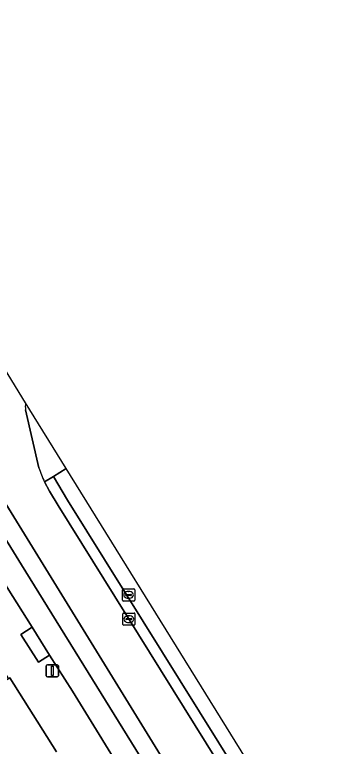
# Model space of a CAD drawing. Extents: x 159888 to 160761, y 384031 to 384750.
# Drawn here: x 160543.1 to 160569.1, y 384440 to 384499.9 of the extents above; entities that cross this region are included whole.
import ezdxf

# ---------------------------------------------------------------- set-up
doc = ezdxf.new("R2010")
doc.units = 0
for name, color, linetype in [('IMGEO_Berm_open', 7, 'Continuous'), ('IMGEO_Kolk', 7, 'Continuous'), ('IMGEO_Lichtmast', 7, 'Continuous'), ('IMGEO_Pand', 7, 'Continuous'), ('IMGEO_Parkeervlak_gesloten', 7, 'Continuous'), ('IMGEO_Rijbaan_lokaal_gesloten', 7, 'Continuous'), ('IMGEO_Verkeerseiland_open', 7, 'Continuous'), ('IMGEO_Voetpad_open', 7, 'Continuous')]:
    doc.layers.add(name, color=color, linetype=linetype)

msp = doc.modelspace()

# ---------------------------------------------------------------- linework, layer by layer
at = {"layer": 'IMGEO_Berm_open'}
msp.add_lwpolyline([(160573.734, 384418.106), (160547.482, 384460.166), (160546.333, 384462.102), (160545.604, 384461.675), (160546.003, 384460.9), (160546.729, 384459.74), (160564.541, 384431.158), (160615.861, 384348.269), (160631.369, 384323.299), (160632.074, 384323.722), (160631.044, 384325.378)], close=True, dxfattribs=at)
at = {"layer": 'IMGEO_Kolk'}
for p, q in [((160551.986, 384451.984), (160551.986, 384452.836)), ((160552.061, 384452.91), (160552.913, 384452.91)), ((160552.987, 384452.836), (160552.987, 384451.984)), ((160552.245, 384452.404), (160552.245, 384452.416)), ((160552.683, 384452.367), (160552.285, 384452.367)), ((160552.288, 384452.453), (160552.686, 384452.453)), ((160552.474, 384452.69), (160552.499, 384452.69)), ((160552.729, 384452.416), (160552.729, 384452.404)), ((160552.913, 384451.91), (160552.061, 384451.91)), ((160552.497, 384452.13), (160552.472, 384452.13)), ((160552.011, 384450.001), (160552.011, 384450.853)), ((160552.086, 384450.927), (160552.938, 384450.927)), ((160552.313, 384450.47), (160552.711, 384450.47)), ((160552.499, 384450.707), (160552.524, 384450.707)), ((160553.012, 384450.853), (160553.012, 384450.001)), ((160552.938, 384449.927), (160552.086, 384449.927)), ((160552.27, 384450.421), (160552.27, 384450.433)), ((160552.708, 384450.384), (160552.31, 384450.384)), ((160552.522, 384450.147), (160552.497, 384450.147)), ((160552.754, 384450.433), (160552.754, 384450.421))]:
    msp.add_line(p, q, dxfattribs=at)
for points in [[(160551.986, 384451.984), (160551.986, 384452.836)], [(160552.061, 384452.91), (160552.913, 384452.91)], [(160552.987, 384452.836), (160552.987, 384451.984)], [(160552.913, 384451.91), (160552.061, 384451.91)], [(160552.011, 384450.001), (160552.011, 384450.853)], [(160552.086, 384450.927), (160552.938, 384450.927)], [(160553.012, 384450.853), (160553.012, 384450.001)], [(160552.938, 384449.927), (160552.086, 384449.927)]]:
    msp.add_lwpolyline(points, dxfattribs=at)
for centre, radius, start, end in [((160552.063, 384452.834), 0.0765, 91.55205, 178.44795), ((160552.063, 384452.834), 0.0765, 91.55205, 178.44795), ((160552.911, 384452.834), 0.0765, 1.55205, 88.44795), ((160552.911, 384452.834), 0.0765, 1.55205, 88.44795), ((160552.285, 384452.413), 0.0403, 85.87752, 175.75265), ((160552.282, 384452.403), 0.0366, 178.93798, 274.71019), ((160552.686, 384452.41), 0.043, 264.86636, 352.45326), ((160552.69, 384452.415), 0.0386, 1.73085, 96.63898), ((160552.063, 384451.986), 0.0765, 181.55205, 268.44795), ((160552.063, 384451.986), 0.0765, 181.55205, 268.44795), ((160552.911, 384451.986), 0.0765, 271.55205, 358.44795), ((160552.911, 384451.986), 0.0765, 271.55205, 358.44795), ((160552.088, 384450.851), 0.0765, 91.55205, 178.44795), ((160552.088, 384450.851), 0.0765, 91.55205, 178.44795), ((160552.31, 384450.43), 0.0403, 85.87752, 175.75265), ((160552.715, 384450.432), 0.0386, 1.73085, 96.63898), ((160552.936, 384450.851), 0.0765, 1.55205, 88.44795), ((160552.936, 384450.851), 0.0765, 1.55205, 88.44795), ((160552.088, 384450.003), 0.0765, 181.55205, 268.44795), ((160552.088, 384450.003), 0.0765, 181.55205, 268.44795), ((160552.307, 384450.42), 0.0366, 178.93798, 274.71019), ((160552.711, 384450.427), 0.043, 264.86636, 352.45326), ((160552.936, 384450.003), 0.0765, 271.55205, 358.44795), ((160552.936, 384450.003), 0.0765, 271.55205, 358.44795)]:
    msp.add_arc(centre, radius, start, end, dxfattribs=at)
for centre, major_axis, ratio, start_param, end_param in [((160552.473, 384452.41), (-0.387, 0.002), 0.722429, 4.712389, 7.853982), ((160552.498, 384452.41), (-0.39, 0.002), 0.717154, 1.570796, 4.712389), ((160552.498, 384450.427), (-0.387, 0.002), 0.722429, 4.712389, 7.853982), ((160552.523, 384450.427), (-0.39, 0.002), 0.717154, 1.570796, 4.712389)]:
    msp.add_ellipse(centre, major_axis=major_axis, ratio=ratio, start_param=start_param, end_param=end_param, dxfattribs=at)
at = {"layer": 'IMGEO_Lichtmast'}
for p, q in [((160545.742, 384445.795), (160545.742, 384446.595)), ((160545.742, 384446.595), (160545.742, 384445.795)), ((160545.842, 384446.695), (160546.632, 384446.695)), ((160546.632, 384446.695), (160545.842, 384446.695)), ((160546.732, 384446.595), (160546.732, 384445.795)), ((160546.732, 384445.795), (160546.732, 384446.595)), ((160546.632, 384445.695), (160545.842, 384445.695)), ((160545.842, 384445.695), (160546.632, 384445.695))]:
    msp.add_line(p, q, dxfattribs=at)
msp.add_lwpolyline([(160546.162, 384446.57), (160546.312, 384446.57), (160546.312, 384445.82), (160546.162, 384445.82), (160546.162, 384446.57)], dxfattribs=at)
for centre, start, end in [((160545.842, 384446.595), 90, 180), ((160545.842, 384446.595), 90, 180), ((160546.632, 384446.595), 0, 90), ((160546.632, 384446.595), 360, 90), ((160545.842, 384445.795), 180, 270), ((160545.842, 384445.795), 180, 270), ((160546.632, 384445.795), 270, 0), ((160546.632, 384445.795), 270, 0)]:
    msp.add_arc(centre, 0.1, start, end, dxfattribs=at)
at = {"layer": 'IMGEO_Pand'}
msp.add_lwpolyline([(160546.57, 384439.568), (160542.745, 384445.624), (160542.635, 384445.551), (160536.31, 384441.383), (160535.247, 384443.118), (160532.896, 384442.057), (160533.01, 384441.804), (160528.396, 384439.12)], dxfattribs=at)
at = {"layer": 'IMGEO_Parkeervlak_gesloten'}
for points in [[(160591.404, 384377.897), (160543.713, 384454.868), (160537.603, 384464.743), (160537.564, 384464.718)], [(160537.553, 384461.036), (160540.083, 384456.992), (160542.538, 384453.014), (160544.582, 384449.757), (160546.017, 384447.47), (160547.886, 384444.522), (160552.792, 384436.596), (160555.44, 384432.318), (160560.546, 384424.068), (160561.084, 384423.337), (160563.566, 384419.321), (160564.854, 384417.108), (160570.857, 384407.526), (160585.252, 384384.362), (160600.12, 384360.1), (160613.675, 384338.3), (160614.145, 384337.587), (160615.758, 384338.612), (160591.404, 384377.897)]]:
    msp.add_lwpolyline(points, dxfattribs=at)
at = {"layer": 'IMGEO_Rijbaan_lokaal_gesloten'}
for points in [[(160530.872, 384485.299), (160529.392, 384487.663), (160528.599, 384488.928), (160527.089, 384491.477), (160521.986, 384499.927), (160522.875, 384494.017), (160521.397, 384493.999), (160525.927, 384486.643), (160525.936, 384486.628), (160565.675, 384422.118), (160628.254, 384321.427), (160631.369, 384323.299), (160615.861, 384348.269), (160564.541, 384431.158), (160546.729, 384459.74), (160546.003, 384460.9), (160545.604, 384461.675)], [(160544.042, 384468.144), (160540.777, 384473.409), (160533.14, 384485.724)], [(160545.132, 384462.825), (160544.042, 384467.557)], [(160633.021, 384324.291), (160626.323, 384335.141), (160581.707, 384407.406), (160547.381, 384462.76), (160546.333, 384462.102), (160547.482, 384460.166), (160573.734, 384418.106), (160631.044, 384325.378), (160632.074, 384323.722), (160633.021, 384324.291)]]:
    msp.add_lwpolyline(points, dxfattribs=at)
msp.add_lwpolyline([(160525.936, 384486.628), (160525.927, 384486.643), (160521.397, 384493.999), (160519.494, 384493.976), (160523.701, 384487.143), (160524.133, 384486.422), (160537.603, 384464.743), (160543.713, 384454.868), (160591.404, 384377.897), (160615.758, 384338.612), (160624.721, 384324.154), (160626.898, 384320.642), (160628.254, 384321.427), (160565.675, 384422.118)], close=True, dxfattribs=at)
for centre, radius, start, end in [((160546.003, 384467.85), 1.982, 171.47172, 188.4891), ((160553.1, 384465.424), 8.381, 198.06204, 206.56786)]:
    msp.add_arc(centre, radius, start, end, dxfattribs=at)
at = {"layer": 'IMGEO_Verkeerseiland_open'}
for points in [[(160547.381, 384462.76), (160544.042, 384468.144)], [(160544.042, 384467.557), (160545.132, 384462.825)], [(160545.604, 384461.675), (160546.333, 384462.102), (160547.381, 384462.76)]]:
    msp.add_lwpolyline(points, dxfattribs=at)
for centre, radius, start, end in [((160546.003, 384467.85), 1.982, 171.47172, 188.4891), ((160553.1, 384465.424), 8.381, 198.06204, 206.56786)]:
    msp.add_arc(centre, radius, start, end, dxfattribs=at)
at = {"layer": 'IMGEO_Voetpad_open'}
for points in [[(160525.073, 384474.72), (160527.919, 384469.987), (160531.038, 384464.891), (160531.136, 384464.941), (160534.104, 384460.082), (160533.905, 384459.969), (160537.203, 384454.654), (160539.225, 384451.404), (160541.684, 384447.445), (160541.498, 384447.324), (160542.635, 384445.551), (160542.745, 384445.624), (160546.57, 384439.568)], [(160543.66, 384449.179), (160544.582, 384449.757), (160542.538, 384453.014), (160540.083, 384456.992), (160537.553, 384461.036)], [(160552.792, 384436.596), (160547.886, 384444.522), (160546.017, 384447.47), (160545.094, 384446.891), (160543.66, 384449.179)]]:
    msp.add_lwpolyline(points, dxfattribs=at)
msp.add_lwpolyline([(160544.582, 384449.757), (160543.66, 384449.179), (160545.094, 384446.891), (160546.017, 384447.47)], close=True, dxfattribs=at)

doc.saveas('drawing.dxf')
